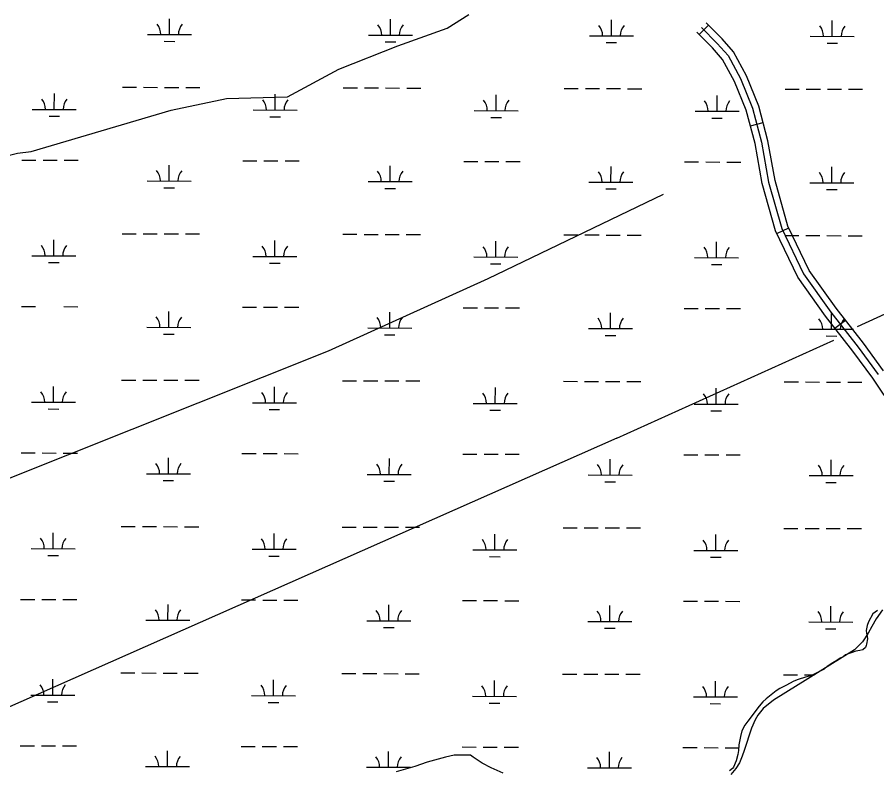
# Model space of a CAD drawing. Extents: x 3161665 to 3199565, y 885729 to 911164.
# Drawn here: x 3172459 to 3174412, y 893696 to 895404 of the extents above; entities that cross this region are included whole.
import ezdxf

# ---------------------------------------------------------------- set-up
doc = ezdxf.new("R2010")
doc.units = 0
for name, color, linetype in [('V-ROAD-CNTR', 7, 'Continuous'), ('V-SITE-VEGE', 7, 'Continuous'), ('V-TOPO-SHOR', 7, 'Continuous'), ('V-WETL-SWMP', 7, 'Continuous')]:
    doc.layers.add(name, color=color, linetype=linetype)

msp = doc.modelspace()

# ---------------------------------------------------------------- linework, layer by layer
at = {"layer": 'V-ROAD-CNTR'}
for p, q in [((3174008.4, 895364.4), (3174029.6, 895385.6)), ((3174125, 895156.9), (3174154, 895164.6)), ((3174185.1, 894911.7), (3174212.1, 894924.7)), ((3174317.1, 894696.9), (3174340.8, 894715.3))]:
    msp.add_line(p, q, dxfattribs=at)
for points in [[(3174427.7, 894600.3), (3174381.7, 894663), (3174319.6, 894742.3), (3174258.6, 894828.1), (3174210.3, 894928.5), (3174181.1, 895032.4), (3174165, 895122.9), (3174144.1, 895201.4), (3174116.4, 895270.3), (3174086.7, 895324.8), (3174060.6, 895354.4), (3174024.3, 895390.9)], [(3174454.1, 894507.7), (3174403.2, 894583), (3174357.8, 894644.9), (3174295.6, 894724.4), (3174232.7, 894812.7), (3174182.1, 894917.9), (3174151.8, 895025.7), (3174135.7, 895116.4), (3174115.6, 895191.9), (3174089.3, 895257.5), (3174062, 895307.5), (3174038.7, 895333.9), (3174003, 895369.8)], [(3174013.6, 895380.4), (3174049.7, 895344.1), (3174074.4, 895316.2), (3174102.8, 895263.9), (3174129.9, 895196.7), (3174150.4, 895119.7), (3174166.4, 895029), (3174196.2, 894923.2), (3174245.6, 894820.4), (3174307.6, 894733.4), (3174369.7, 894653.9), (3174415.4, 894591.7)]]:
    msp.add_lwpolyline(points, dxfattribs=at)
at = {"layer": 'V-SITE-VEGE'}
for points in [[(3174413.5, 894055.3), (3174403, 894048.1), (3174393.4, 894029.6), (3174390.6, 894021.4), (3174388.4, 894010), (3174389.1, 894003.7), (3174390.7, 893996.5), (3174391.4, 893990.7), (3174389.2, 893979.3), (3174388, 893975.7), (3174386.4, 893971.5), (3174380.7, 893966.3), (3174374, 893964.2), (3174364.6, 893962.9), (3174341, 893954.7), (3174335.8, 893950.4), (3174329.2, 893947), (3174321.2, 893942.2), (3174312, 893936.8), (3174299.7, 893928.2), (3174292.3, 893922), (3174271.5, 893911.2), (3174261.8, 893907.2), (3174250.6, 893904), (3174233.7, 893898.7), (3174223.5, 893894.7), (3174205.3, 893885.4), (3174191.7, 893878), (3174183.7, 893872.7)], [(3174183.7, 893872.7), (3174161, 893854.6), (3174153.6, 893848), (3174144.6, 893838.1), (3174118.9, 893804.1), (3174112.5, 893795.2), (3174105.4, 893781.9), (3174102.3, 893769.5), (3174099, 893750.4), (3174097.8, 893737.7), (3174096.4, 893728.2), (3174092.5, 893713.6), (3174086.3, 893699.3), (3174084.2, 893696.5), (3174077.6, 893691.3)], [(3173563.6, 893686), (3173535.7, 893698.1), (3173515.6, 893708.8), (3173495.4, 893722.5), (3173489.2, 893727), (3173452.2, 893726.7), (3173432.2, 893721.9), (3173390.6, 893710.8), (3173363, 893701.3), (3173319.9, 893688.6)]]:
    msp.add_lwpolyline(points, dxfattribs=at)
at = {"layer": 'V-TOPO-SHOR'}
for p, q in [((3174368.2, 894700.7), (3174677.4, 894843.2)), ((3173821.5, 894446.7), (3174314.4, 894669.5))]:
    msp.add_line(p, q, dxfattribs=at)
for points in [[(3172352.3, 895067.7), (3172459.8, 895094.3), (3172491.1, 895098.7), (3172809.2, 895192), (3172934.6, 895218.6), (3173073.4, 895222.8), (3173189.9, 895285.2), (3173324.3, 895338.6), (3173436.3, 895378.7), (3173485.6, 895409.9)], [(3173821.5, 894446.7), (3172380.9, 893809.7), (3171910.6, 893707.8), (3171839, 893734.8), (3171754.1, 893802.2), (3171633.4, 893869.6), (3171611.1, 893892), (3171535.2, 893995.1), (3173166.1, 894645.1), (3173529, 894810), (3173927.9, 895001.6)]]:
    msp.add_lwpolyline(points, dxfattribs=at)
at = {"layer": 'V-WETL-SWMP'}
for p, q in [((3172805.4, 895364.1), (3172805.5, 895400.1)), ((3173307.3, 895362.7), (3173307.4, 895398.7)), ((3173809.2, 895361.3), (3173809.3, 895397.3)), ((3174311.1, 895359.9), (3174311.2, 895395.9)), ((3172755.4, 895364.2), (3172855.4, 895364)), ((3172793.4, 895348.7), (3172817.4, 895348.6)), ((3173257.3, 895362.8), (3173357.3, 895362.6)), ((3173295.3, 895347.3), (3173319.3, 895347.2)), ((3173759.2, 895361.5), (3173859.2, 895361.2)), ((3174261.1, 895360.1), (3174361.1, 895359.8)), ((3173797.2, 895345.9), (3173821.2, 895345.9)), ((3174299.1, 895344.5), (3174323.1, 895344.5)), ((3172543.5, 895194), (3172543.6, 895230)), ((3172698.2, 895244.3), (3172730.2, 895244.2)), ((3172746.2, 895244.2), (3172778.2, 895244.1)), ((3172794.2, 895244.1), (3172826.2, 895244)), ((3172842.2, 895243.9), (3172874.2, 895243.8)), ((3173200.1, 895242.9), (3173232.1, 895242.8)), ((3173248.1, 895242.8), (3173280.1, 895242.7)), ((3173296.1, 895242.7), (3173328.1, 895242.6)), ((3173344.1, 895242.5), (3173376.1, 895242.4)), ((3173702.1, 895241.5), (3173734.1, 895241.5)), ((3173750.1, 895241.4), (3173782.1, 895241.3)), ((3173798.1, 895241.3), (3173830.1, 895241.2)), ((3173846.1, 895241.1), (3173878.1, 895241.1)), ((3174204, 895240.2), (3174236, 895240.1)), ((3174252, 895240), (3174284, 895239.9)), ((3174300, 895239.9), (3174332, 895239.8)), ((3174348, 895239.8), (3174380, 895239.7)), ((3173045.4, 895192.6), (3173045.5, 895228.6)), ((3173547.3, 895191.2), (3173547.4, 895227.2)), ((3174049.2, 895189.8), (3174049.3, 895225.8)), ((3172493.5, 895194.1), (3172593.5, 895193.9)), ((3172995.4, 895192.8), (3173095.4, 895192.5)), ((3173497.3, 895191.4), (3173597.3, 895191.1)), ((3172531.5, 895178.6), (3172555.5, 895178.5)), ((3173033.4, 895177.2), (3173057.4, 895177.2)), ((3173535.3, 895175.8), (3173559.3, 895175.8)), ((3173999.2, 895190), (3174099.2, 895189.7)), ((3174037.2, 895174.4), (3174061.2, 895174.4)), ((3172469.8, 895078.8), (3172501.8, 895078.7)), ((3172517.8, 895078.6), (3172549.8, 895078.6)), ((3172565.8, 895078.5), (3172597.8, 895078.4)), ((3172971.7, 895077.4), (3173003.7, 895077.3)), ((3173019.7, 895077.3), (3173051.7, 895077.2)), ((3173067.7, 895077.1), (3173099.7, 895077)), ((3173473.6, 895076), (3173505.6, 895075.9)), ((3173521.6, 895075.9), (3173553.6, 895075.8)), ((3173569.6, 895075.7), (3173601.6, 895075.6)), ((3173975.5, 895074.6), (3174007.5, 895074.5)), ((3174023.5, 895074.5), (3174055.5, 895074.4)), ((3174071.5, 895074.4), (3174103.5, 895074.3)), ((3172804.5, 895031.4), (3172804.6, 895067.4)), ((3173306.4, 895030), (3173306.5, 895066)), ((3173808.3, 895028.6), (3173808.4, 895064.6)), ((3174310.2, 895027.3), (3174310.3, 895063.3)), ((3172754.5, 895031.6), (3172854.5, 895031.3)), ((3172792.5, 895016), (3172816.5, 895016)), ((3173256.4, 895030.2), (3173356.4, 895029.9)), ((3173758.3, 895028.8), (3173858.3, 895028.5)), ((3174260.2, 895027.4), (3174360.2, 895027.1)), ((3173294.4, 895014.6), (3173318.4, 895014.6)), ((3173796.3, 895013.3), (3173820.3, 895013.2)), ((3174298.2, 895011.9), (3174322.2, 895011.8)), ((3172697.3, 894911.6), (3172729.3, 894911.6)), ((3172745.3, 894911.5), (3172777.3, 894911.4)), ((3172793.3, 894911.4), (3172825.3, 894911.3)), ((3172841.3, 894911.2), (3172873.3, 894911.2)), ((3173199.2, 894910.3), (3173231.2, 894910.2)), ((3173247.2, 894910.1), (3173279.2, 894910)), ((3173295.2, 894910), (3173327.2, 894909.9)), ((3173343.2, 894909.9), (3173375.2, 894909.8)), ((3173701.1, 894908.9), (3173733.1, 894908.8)), ((3173749.1, 894908.7), (3173781.1, 894908.7)), ((3173797.1, 894908.6), (3173829.1, 894908.5)), ((3173845.1, 894908.5), (3173877.1, 894908.4)), ((3174203, 894907.5), (3174235, 894907.4)), ((3174251, 894907.4), (3174283, 894907.3)), ((3174299, 894907.2), (3174331, 894907.1)), ((3174347, 894907.1), (3174379, 894907)), ((3172542.6, 894861.3), (3172542.7, 894897.3)), ((3173044.5, 894859.9), (3173044.6, 894895.9)), ((3173546.4, 894858.6), (3173546.5, 894894.6)), ((3174048.3, 894857.2), (3174048.4, 894893.2)), ((3172492.6, 894861.5), (3172592.6, 894861.2)), ((3172994.5, 894860.1), (3173094.5, 894859.8)), ((3172530.5, 894845.9), (3172554.5, 894845.9)), ((3173032.5, 894844.5), (3173056.5, 894844.5)), ((3173496.4, 894858.7), (3173596.4, 894858.4)), ((3173534.4, 894843.2), (3173558.4, 894843.1)), ((3173998.3, 894857.3), (3174098.3, 894857)), ((3174036.3, 894841.8), (3174060.3, 894841.7)), ((3172468.9, 894746.1), (3172500.9, 894746)), ((3172564.9, 894745.8), (3172596.9, 894745.7)), ((3172970.8, 894744.7), (3173002.8, 894744.6)), ((3173018.8, 894744.6), (3173050.8, 894744.5)), ((3173066.8, 894744.5), (3173098.8, 894744.4)), ((3173472.7, 894743.3), (3173504.7, 894743.2)), ((3173520.7, 894743.2), (3173552.7, 894743.1)), ((3173568.7, 894743.1), (3173600.7, 894743)), ((3173974.6, 894741.9), (3174006.6, 894741.9)), ((3174022.6, 894741.8), (3174054.6, 894741.7)), ((3174070.6, 894741.7), (3174102.6, 894741.6)), ((3172803.6, 894698.7), (3172803.7, 894734.7)), ((3173305.5, 894697.4), (3173305.6, 894733.4)), ((3173807.4, 894696), (3173807.5, 894732)), ((3174309.3, 894694.6), (3174309.4, 894730.6)), ((3172753.6, 894698.9), (3172853.6, 894698.6)), ((3172791.5, 894683.4), (3172815.5, 894683.3)), ((3173255.5, 894697.5), (3173355.5, 894697.2)), ((3173757.4, 894696.1), (3173857.4, 894695.8)), ((3174259.3, 894694.7), (3174359.3, 894694.4)), ((3173293.4, 894682), (3173317.4, 894681.9)), ((3173795.3, 894680.6), (3173819.3, 894680.5)), ((3174297.3, 894679.2), (3174321.3, 894679.1)), ((3172696.4, 894579), (3172728.4, 894578.9)), ((3172744.4, 894578.8), (3172776.4, 894578.8)), ((3172792.4, 894578.7), (3172824.4, 894578.6)), ((3172840.4, 894578.6), (3172872.4, 894578.5)), ((3173198.3, 894577.6), (3173230.3, 894577.5)), ((3173246.3, 894577.5), (3173278.3, 894577.4)), ((3173294.3, 894577.3), (3173326.3, 894577.2)), ((3173342.3, 894577.2), (3173374.3, 894577.1)), ((3173700.2, 894576.2), (3173732.2, 894576.1)), ((3173748.2, 894576.1), (3173780.2, 894576)), ((3173796.2, 894575.9), (3173828.2, 894575.8)), ((3173844.2, 894575.8), (3173876.2, 894575.7)), ((3174202.1, 894574.8), (3174234.1, 894574.7)), ((3174250.1, 894574.7), (3174282.1, 894574.6)), ((3174298.1, 894574.5), (3174330.1, 894574.5)), ((3174346.1, 894574.4), (3174378.1, 894574.3)), ((3172541.7, 894528.7), (3172541.8, 894564.7)), ((3173043.6, 894527.3), (3173043.7, 894563.3)), ((3173545.5, 894525.9), (3173545.6, 894561.9)), ((3174047.4, 894524.5), (3174047.5, 894560.5)), ((3172491.7, 894528.8), (3172591.7, 894528.5)), ((3172993.6, 894527.4), (3173093.6, 894527.1)), ((3172529.6, 894513.3), (3172553.6, 894513.2)), ((3173031.5, 894511.9), (3173055.5, 894511.8)), ((3173495.5, 894526), (3173595.5, 894525.7)), ((3173533.4, 894510.5), (3173557.4, 894510.4)), ((3173997.4, 894524.6), (3174097.4, 894524.4)), ((3174035.3, 894509.1), (3174059.3, 894509)), ((3172467.9, 894413.4), (3172499.9, 894413.3)), ((3172515.9, 894413.3), (3172547.9, 894413.2)), ((3172563.9, 894413.2), (3172595.9, 894413.1)), ((3172969.9, 894412), (3173001.8, 894412)), ((3173017.8, 894411.9), (3173049.8, 894411.8)), ((3173065.8, 894411.8), (3173097.8, 894411.7)), ((3173471.8, 894410.7), (3173503.8, 894410.6)), ((3173519.8, 894410.5), (3173551.8, 894410.4)), ((3173567.8, 894410.4), (3173599.8, 894410.3)), ((3172802.7, 894366.1), (3172802.8, 894402.1)), ((3173304.6, 894364.7), (3173304.7, 894400.7)), ((3173806.5, 894363.3), (3173806.6, 894399.3)), ((3173973.7, 894409.3), (3174005.7, 894409.2)), ((3174021.7, 894409.1), (3174053.7, 894409)), ((3174069.7, 894409), (3174101.7, 894408.9)), ((3174308.4, 894361.9), (3174308.5, 894397.9)), ((3172752.7, 894366.2), (3172852.7, 894365.9)), ((3173254.6, 894364.8), (3173354.6, 894364.5)), ((3173756.5, 894363.4), (3173856.5, 894363.2)), ((3174258.4, 894362.1), (3174358.4, 894361.8)), ((3172790.6, 894350.7), (3172814.6, 894350.6)), ((3173292.5, 894349.3), (3173316.5, 894349.2)), ((3173794.4, 894347.9), (3173818.4, 894347.8)), ((3174296.3, 894346.5), (3174320.3, 894346.4)), ((3172695.5, 894246.3), (3172727.5, 894246.2)), ((3172743.5, 894246.2), (3172775.5, 894246.1)), ((3172791.5, 894246), (3172823.5, 894245.9)), ((3172839.5, 894245.9), (3172871.5, 894245.8)), ((3173197.4, 894244.9), (3173229.4, 894244.8)), ((3173245.4, 894244.8), (3173277.4, 894244.7)), ((3173293.4, 894244.6), (3173325.4, 894244.6)), ((3173341.4, 894244.5), (3173373.4, 894244.4)), ((3173699.3, 894243.5), (3173731.3, 894243.4)), ((3173747.3, 894243.4), (3173779.3, 894243.3)), ((3173795.3, 894243.3), (3173827.3, 894243.2)), ((3173843.3, 894243.1), (3173875.3, 894243)), ((3174201.2, 894242.1), (3174233.2, 894242.1)), ((3174249.2, 894242), (3174281.2, 894241.9)), ((3174297.2, 894241.9), (3174329.2, 894241.8)), ((3174345.2, 894241.7), (3174377.2, 894241.7)), ((3172540.8, 894196), (3172540.9, 894232)), ((3173042.7, 894194.6), (3173042.8, 894230.6)), ((3173544.6, 894193.2), (3173544.7, 894229.2)), ((3174046.5, 894191.8), (3174046.6, 894227.8)), ((3172490.8, 894196.1), (3172590.8, 894195.8)), ((3172528.7, 894180.6), (3172552.7, 894180.5)), ((3172992.7, 894194.7), (3173092.7, 894194.5)), ((3173030.6, 894179.2), (3173054.6, 894179.1)), ((3173494.6, 894193.3), (3173594.6, 894193.1)), ((3173532.5, 894177.8), (3173556.5, 894177.7)), ((3173996.5, 894192), (3174096.5, 894191.7)), ((3174034.4, 894176.4), (3174058.4, 894176.4)), ((3172467, 894080.8), (3172499, 894080.7)), ((3172515, 894080.6), (3172547, 894080.5)), ((3172563, 894080.5), (3172595, 894080.4)), ((3172968.9, 894079.4), (3173000.9, 894079.3)), ((3173016.9, 894079.2), (3173048.9, 894079.1)), ((3173064.9, 894079.1), (3173096.9, 894079)), ((3173470.8, 894078), (3173502.8, 894077.9)), ((3173518.8, 894077.8), (3173550.8, 894077.8)), ((3173566.8, 894077.7), (3173598.8, 894077.6)), ((3172801.7, 894033.4), (3172801.8, 894069.4)), ((3173303.6, 894032), (3173303.7, 894068)), ((3173805.6, 894030.6), (3173805.7, 894066.6)), ((3173972.7, 894076.6), (3174004.7, 894076.5)), ((3174020.7, 894076.5), (3174052.7, 894076.4)), ((3174068.7, 894076.3), (3174100.7, 894076.2)), ((3174307.5, 894029.2), (3174307.6, 894065.2)), ((3172751.7, 894033.5), (3172851.7, 894033.3)), ((3173253.6, 894032.2), (3173353.6, 894031.9)), ((3173755.6, 894030.8), (3173855.6, 894030.5)), ((3174257.5, 894029.4), (3174357.5, 894029.1)), ((3173291.6, 894016.6), (3173315.6, 894016.5)), ((3173793.5, 894015.2), (3173817.5, 894015.2)), ((3174295.4, 894013.8), (3174319.4, 894013.8)), ((3172694.6, 893913.6), (3172726.6, 893913.5)), ((3172742.6, 893913.5), (3172774.6, 893913.4)), ((3172790.6, 893913.4), (3172822.6, 893913.3)), ((3172838.6, 893913.2), (3172870.6, 893913.1)), ((3173196.5, 893912.2), (3173228.5, 893912.2)), ((3173244.5, 893912.1), (3173276.5, 893912)), ((3173292.5, 893912), (3173324.5, 893911.9)), ((3173340.5, 893911.8), (3173372.5, 893911.8)), ((3173698.4, 893910.9), (3173730.4, 893910.8)), ((3173746.4, 893910.7), (3173778.4, 893910.6)), ((3173794.4, 893910.6), (3173826.4, 893910.5)), ((3173842.4, 893910.5), (3173874.4, 893910.4)), ((3174200.3, 893909.5), (3174232.3, 893909.4)), ((3174248.3, 893909.3), (3174270.5, 893909.3)), ((3172539.8, 893863.3), (3172539.9, 893899.3)), ((3173041.7, 893861.9), (3173041.8, 893897.9)), ((3173543.6, 893860.5), (3173543.7, 893896.5)), ((3174045.6, 893859.2), (3174045.6, 893895.1)), ((3172489.8, 893863.4), (3172589.8, 893863.2)), ((3172527.8, 893847.9), (3172551.8, 893847.8)), ((3172991.7, 893862.1), (3173091.7, 893861.8)), ((3173029.7, 893846.5), (3173053.7, 893846.5)), ((3173493.6, 893860.7), (3173593.6, 893860.4)), ((3173531.6, 893845.1), (3173555.6, 893845.1)), ((3173995.6, 893859.3), (3174095.5, 893859)), ((3174033.5, 893843.8), (3174057.5, 893843.7)), ((3172466.1, 893748.1), (3172498.1, 893748)), ((3172514.1, 893747.9), (3172546.1, 893747.9)), ((3172562.1, 893747.8), (3172594.1, 893747.7)), ((3172968, 893746.7), (3173000, 893746.6)), ((3173016, 893746.6), (3173048, 893746.5)), ((3173064, 893746.4), (3173096, 893746.3)), ((3172800.8, 893700.7), (3172800.9, 893736.7)), ((3173302.7, 893699.3), (3173302.8, 893735.3)), ((3173469.9, 893745.3), (3173501.9, 893745.2)), ((3173517.9, 893745.2), (3173549.9, 893745.1)), ((3173565.9, 893745), (3173597.9, 893745)), ((3173804.6, 893698), (3173804.7, 893734)), ((3173971.8, 893743.9), (3174003.8, 893743.8)), ((3174019.8, 893743.8), (3174051.8, 893743.7)), ((3174067.8, 893743.7), (3174099.8, 893743.6)), ((3172750.8, 893700.9), (3172850.8, 893700.6)), ((3173252.7, 893699.5), (3173352.7, 893699.2)), ((3173754.6, 893698.1), (3173854.6, 893697.8))]:
    msp.add_line(p, q, dxfattribs=at)
msp.add_lwpolyline([(3174425.3, 894057.3), (3174411, 894036.5), (3174400.6, 894018.8), (3174392.6, 894003.7), (3174379.6, 893984.5), (3174361.4, 893965.7), (3174177.9, 893851.8), (3174153.8, 893832.5), (3174141.6, 893817.5), (3174135.8, 893806.8), (3174127.4, 893788), (3174110.7, 893737.4), (3174106.5, 893724.3), (3174100.4, 893709.3), (3174092.2, 893696.2), (3174080.7, 893683)], dxfattribs=at)
for centre, start, end in [((3172750.2, 895364.7), 359.0698, 40.6135), ((3172860.7, 895364.4), 139.0698, 180.6135), ((3173252.1, 895363.3), 359.0698, 40.6135), ((3173362.6, 895363), 139.0698, 180.6135), ((3173754, 895361.9), 359.0698, 40.6135), ((3173864.5, 895361.6), 139.0698, 180.6135), ((3174255.9, 895360.6), 359.0698, 40.6135), ((3174366.4, 895360.3), 139.0698, 180.6135), ((3172488.3, 895194.6), 359.0698, 40.6135), ((3172598.8, 895194.3), 139.0698, 180.6135), ((3172990.2, 895193.2), 359.0698, 40.6135), ((3173100.7, 895192.9), 139.0698, 180.6135), ((3173492.1, 895191.9), 359.0698, 40.6135), ((3173602.6, 895191.6), 139.0698, 180.6135), ((3173994, 895190.5), 359.0698, 40.6135), ((3174104.5, 895190.2), 139.0698, 180.6135), ((3172749.3, 895032), 359.0698, 40.6135), ((3172859.7, 895031.7), 139.0698, 180.6135), ((3173251.2, 895030.7), 359.0698, 40.6135), ((3173361.6, 895030.4), 139.0698, 180.6135), ((3173753.1, 895029.3), 359.0698, 40.6135), ((3173863.6, 895029), 139.0698, 180.6135), ((3174255, 895027.9), 359.0698, 40.6135), ((3174365.5, 895027.6), 139.0698, 180.6135), ((3172487.3, 894862), 359.0698, 40.6135), ((3172597.8, 894861.7), 139.0698, 180.6135), ((3172989.3, 894860.6), 359.0698, 40.6135), ((3173099.7, 894860.3), 139.0698, 180.6135), ((3173491.2, 894859.2), 359.0698, 40.6135), ((3173601.6, 894858.9), 139.0698, 180.6135), ((3173993.1, 894857.8), 359.0698, 40.6135), ((3174103.6, 894857.5), 139.0698, 180.6135), ((3172748.3, 894699.4), 359.0698, 40.6135), ((3172858.8, 894699.1), 139.0698, 180.6135), ((3173250.2, 894698), 359.0698, 40.6135), ((3173360.7, 894697.7), 139.0698, 180.6135), ((3173752.1, 894696.6), 359.0698, 40.6135), ((3173862.6, 894696.3), 139.0698, 180.6135), ((3174254.1, 894695.2), 359.0698, 40.6135), ((3174364.5, 894694.9), 139.0698, 180.6135), ((3172486.4, 894529.3), 359.0698, 40.6135), ((3172596.9, 894529), 139.0698, 180.6135), ((3172988.3, 894527.9), 359.0698, 40.6135), ((3173098.8, 894527.6), 139.0698, 180.6135), ((3173490.2, 894526.5), 359.0698, 40.6135), ((3173600.7, 894526.2), 139.0698, 180.6135), ((3173992.1, 894525.1), 359.0698, 40.6135), ((3174102.6, 894524.8), 139.0698, 180.6135), ((3172747.4, 894366.7), 359.0698, 40.6135), ((3172857.9, 894366.4), 139.0698, 180.6135), ((3173249.3, 894365.3), 359.0698, 40.6135), ((3173359.8, 894365), 139.0698, 180.6135), ((3173751.2, 894363.9), 359.0698, 40.6135), ((3173861.7, 894363.6), 139.0698, 180.6135), ((3174253.1, 894362.5), 359.0698, 40.6135), ((3174363.6, 894362.2), 139.0698, 180.6135), ((3172485.5, 894196.6), 359.0698, 40.6135), ((3172596, 894196.3), 139.0698, 180.6135), ((3172987.4, 894195.2), 359.0698, 40.6135), ((3173097.9, 894194.9), 139.0698, 180.6135), ((3173489.3, 894193.8), 359.0698, 40.6135), ((3173599.8, 894193.5), 139.0698, 180.6135), ((3173991.2, 894192.5), 359.0698, 40.6135), ((3174101.7, 894192.1), 139.0698, 180.6135), ((3172746.5, 894034), 359.0698, 40.6135), ((3172857, 894033.7), 139.0698, 180.6135), ((3173248.4, 894032.6), 359.0698, 40.6135), ((3173358.9, 894032.3), 139.0698, 180.6135), ((3173750.3, 894031.3), 359.0698, 40.6135), ((3173860.8, 894030.9), 139.0698, 180.6135), ((3174252.2, 894029.9), 359.0698, 40.6135), ((3174362.7, 894029.6), 139.0698, 180.6135), ((3172484.6, 893863.9), 359.0698, 40.6135), ((3172595.1, 893863.6), 139.0698, 180.6135), ((3172986.5, 893862.6), 359.0698, 40.6135), ((3173097, 893862.2), 139.0698, 180.6135), ((3173488.4, 893861.2), 359.0698, 40.6135), ((3173598.9, 893860.9), 139.0698, 180.6135), ((3173990.3, 893859.8), 359.0698, 40.6135), ((3174100.8, 893859.5), 139.0698, 180.6135), ((3172745.6, 893701.4), 359.0698, 40.6135), ((3172856.1, 893701), 139.0698, 180.6135), ((3173247.5, 893700), 359.0698, 40.6135), ((3173358, 893699.7), 139.0698, 180.6135), ((3173749.4, 893698.6), 359.0698, 40.6135), ((3173859.9, 893698.3), 139.0698, 180.6135)]:
    msp.add_arc(centre, 35.2, start, end, dxfattribs=at)

doc.saveas('drawing.dxf')
